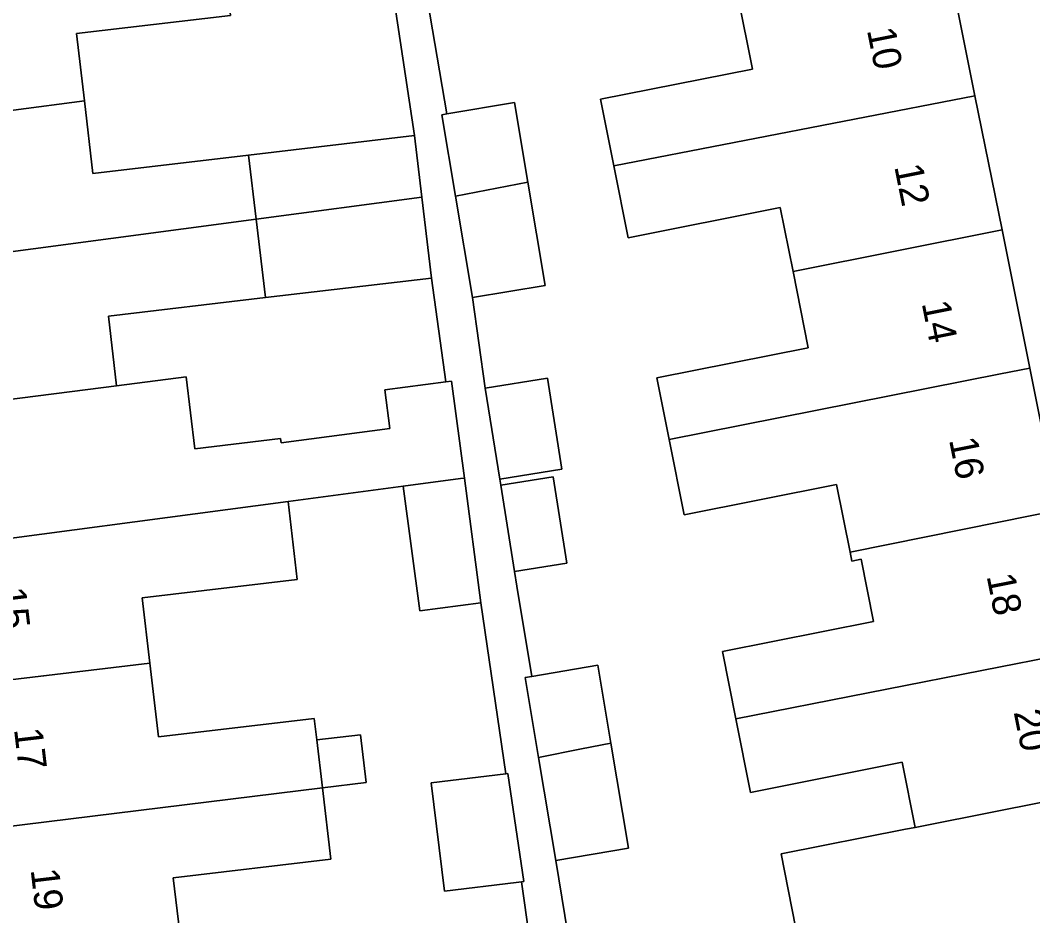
# Model space of a CAD drawing. Extents: x 162250 to 162661, y 380743 to 381606.
# Drawn here: x 162465.47 to 162501.13, y 381060.4 to 381091.94 of the extents above; entities that cross this region are included whole.
import ezdxf

# ---------------------------------------------------------------- set-up
doc = ezdxf.new("R2010")
doc.units = 0
for name, color, linetype in [('IMGEO_Erf', 7, 'Continuous'), ('IMGEO_Pand', 7, 'Continuous'), ('IMGEO_Pand_nummerreeks', 7, 'Continuous'), ('IMGEO_Voetpad_open', 7, 'Continuous')]:
    doc.layers.add(name, color=color, linetype=linetype)

msp = doc.modelspace()

# ---------------------------------------------------------------- linework, layer by layer
at = {"layer": 'IMGEO_Erf'}
for points in [[(162512.477, 381039.235), (162507.87, 381062.342), (162500, 381101.818), (162497.47, 381114.509), (162494.531, 381113.923), (162495.525, 381108.936), (162496.47, 381104.194), (162497.44, 381099.325), (162498.405, 381094.487), (162498.502, 381093.999), (162498.166, 381093.932), (162499.093, 381089.278), (162500.054, 381084.558), (162501.023, 381079.693), (162502.022, 381074.683), (162502.37, 381074.753), (162503.351, 381069.829), (162504.321, 381064.962), (162504.398, 381064.577), (162504.062, 381064.51), (162504.982, 381059.893)], [(162479.736, 381093.135), (162480.489, 381088.647), (162482.879, 381089.048), (162483.351, 381086.235), (162483.959, 381082.603), (162481.397, 381082.174), (162481.845, 381078.988), (162484.037, 381079.338), (162484.55, 381076.127), (162482.358, 381075.776), (162482.392, 381075.566), (162484.24, 381075.861), (162484.725, 381072.823), (162482.877, 381072.528), (162482.96, 381072.01), (162483.492, 381068.833), (162485.813, 381069.222), (162486.273, 381066.477), (162486.893, 381062.777), (162484.331, 381062.348), (162485.396, 381055.893)], [(162492.778, 381060.013), (162492.266, 381062.582), (162496.648, 381063.447), (162496.987, 381063.514), (162496.529, 381065.81), (162491.188, 381064.746), (162490.671, 381067.34), (162490.199, 381069.707), (162495.52, 381070.768), (162495.083, 381072.96), (162494.759, 381072.895), (162494.697, 381073.204), (162494.222, 381075.589), (162488.857, 381074.52), (162488.329, 381077.17), (162487.896, 381079.344), (162493.224, 381080.406), (162492.688, 381083.097), (162492.24, 381085.345), (162486.885, 381084.277), (162486.378, 381086.82), (162485.911, 381089.161), (162491.255, 381090.226), (162490.741, 381092.802)], [(162483.41, 381059.609), (162483.122, 381061.593), (162482.941, 381061.571), (162480.407, 381061.26), (162479.938, 381065.079), (162482.569, 381065.402), (162481.695, 381071.428), (162479.543, 381071.143), (162478.961, 381075.532), (162474.903, 381074.994), (162475.229, 381072.24), (162469.762, 381071.594), (162470.034, 381069.296), (162470.34, 381066.703), (162475.828, 381067.352), (162475.918, 381066.591), (162477.449, 381066.772), (162477.648, 381065.092), (162476.118, 381064.904), (162476.415, 381062.39), (162470.858, 381061.733), (162471.133, 381059.41)]]:
    msp.add_lwpolyline(points, dxfattribs=at)
for points in [[(162478.256, 381095.214), (162474.895, 381094.817), (162474.848, 381095.215), (162472.545, 381094.942), (162472.879, 381092.116), (162467.448, 381091.474), (162467.728, 381089.103), (162468.031, 381086.541), (162473.512, 381087.189), (162479.361, 381087.881)], [(162479.954, 381082.863), (162474.105, 381082.172), (162468.573, 381081.518), (162468.863, 381079.068), (162471.318, 381079.383), (162471.617, 381076.852), (162474.641, 381077.209), (162474.659, 381077.061), (162478.486, 381077.568), (162478.307, 381078.92), (162480.465, 381079.205)]]:
    msp.add_lwpolyline(points, close=True, dxfattribs=at)
at = {"layer": 'IMGEO_Pand'}
for points in [[(162460.216, 381088.123), (162467.728, 381089.103), (162467.448, 381091.474), (162472.879, 381092.116), (162472.545, 381094.942), (162459.616, 381093.204)], [(162486.378, 381086.82), (162499.093, 381089.278), (162498.166, 381093.932), (162498.502, 381093.999), (162498.405, 381094.487), (162491.03, 381093.044), (162491.065, 381092.867), (162490.741, 381092.802), (162491.255, 381090.226), (162485.911, 381089.161)], [(162486.378, 381086.82), (162486.885, 381084.277), (162492.24, 381085.345), (162492.688, 381083.097), (162500.054, 381084.558), (162499.093, 381089.278)], [(162473.778, 381084.938), (162473.512, 381087.189), (162468.031, 381086.541), (162467.728, 381089.103), (162460.216, 381088.123), (162460.795, 381083.216)], [(162482.879, 381089.048), (162480.489, 381088.647), (162480.317, 381088.618), (162480.799, 381085.742), (162483.351, 381086.235)], [(162479.361, 381087.881), (162473.512, 381087.189), (162473.778, 381084.938), (162479.617, 381085.712)], [(162483.351, 381086.235), (162480.799, 381085.742), (162481.397, 381082.174), (162483.959, 381082.603)], [(162479.617, 381085.712), (162473.778, 381084.938), (162474.105, 381082.172), (162479.954, 381082.863)], [(162468.573, 381081.518), (162474.105, 381082.172), (162473.778, 381084.938), (162460.795, 381083.216), (162461.397, 381078.111), (162468.408, 381079.01), (162468.863, 381079.068)], [(162488.329, 381077.17), (162500, 381079.489), (162501.023, 381079.693), (162500.054, 381084.558), (162492.688, 381083.097), (162493.224, 381080.406), (162487.896, 381079.344)], [(162488.329, 381077.17), (162488.857, 381074.52), (162494.222, 381075.589), (162494.697, 381073.204), (162500, 381074.272), (162502.022, 381074.683), (162501.023, 381079.693), (162500, 381079.489)], [(162471.318, 381079.383), (162468.863, 381079.068), (162468.408, 381079.01), (162461.397, 381078.111), (162461.968, 381073.281), (162474.903, 381074.994), (162478.961, 381075.532), (162480.971, 381075.798), (162481.114, 381075.817), (162480.662, 381079.231), (162480.465, 381079.205), (162478.307, 381078.92), (162478.486, 381077.568), (162474.659, 381077.061), (162474.641, 381077.209), (162471.617, 381076.852)], [(162481.845, 381078.988), (162482.358, 381075.776), (162484.55, 381076.127), (162484.037, 381079.338)], [(162481.114, 381075.817), (162480.971, 381075.798), (162478.961, 381075.532), (162479.543, 381071.143), (162481.695, 381071.428)], [(162484.24, 381075.861), (162482.392, 381075.566), (162482.877, 381072.528), (162484.725, 381072.823)], [(162474.903, 381074.994), (162461.968, 381073.281), (162462.543, 381068.404), (162470.034, 381069.296), (162469.762, 381071.594), (162475.229, 381072.24)], [(162490.671, 381067.34), (162500, 381069.171), (162503.351, 381069.829), (162502.37, 381074.753), (162502.022, 381074.683), (162500, 381074.272), (162494.697, 381073.204), (162494.759, 381072.895), (162495.083, 381072.96), (162495.52, 381070.768), (162490.199, 381069.707)], [(162503.351, 381069.829), (162500, 381069.171), (162490.671, 381067.34), (162491.188, 381064.746), (162496.529, 381065.81), (162496.987, 381063.514), (162500, 381064.109), (162504.321, 381064.962)], [(162475.828, 381067.352), (162470.34, 381066.703), (162470.034, 381069.296), (162462.543, 381068.404), (162463.144, 381063.31), (162476.118, 381064.904), (162475.918, 381066.591)], [(162485.813, 381069.222), (162483.492, 381068.833), (162483.251, 381068.793), (162483.723, 381065.976), (162485.243, 381066.275), (162486.273, 381066.477)], [(162475.918, 381066.591), (162476.118, 381064.904), (162477.648, 381065.092), (162477.449, 381066.772)], [(162486.273, 381066.477), (162485.243, 381066.275), (162483.723, 381065.976), (162484.331, 381062.348), (162486.893, 381062.777)], [(162482.569, 381065.402), (162479.938, 381065.079), (162480.407, 381061.26), (162482.941, 381061.571), (162483.122, 381061.593), (162483.21, 381061.604), (162482.645, 381065.411)], [(162471.133, 381059.41), (162470.858, 381061.733), (162476.415, 381062.39), (162476.118, 381064.904), (162463.144, 381063.31), (162463.71, 381058.519)], [(162504.062, 381064.51), (162504.398, 381064.577), (162504.321, 381064.962), (162500, 381064.109), (162496.987, 381063.514), (162496.648, 381063.447), (162492.266, 381062.582), (162492.778, 381060.013), (162491.836, 381059.825), (162492.307, 381057.464), (162500, 381058.938), (162504.982, 381059.893)]]:
    msp.add_lwpolyline(points, close=True, dxfattribs=at)
at = {"layer": 'IMGEO_Voetpad_open'}
for points in [[(162465.371, 381108.918), (162475.736, 381110.143), (162475.872, 381110.159), (162476.332, 381107.648), (162477.953, 381097.785), (162478.256, 381095.214), (162479.361, 381087.881), (162479.617, 381085.712), (162479.954, 381082.863), (162480.465, 381079.205), (162480.662, 381079.231), (162481.114, 381075.817), (162481.695, 381071.428), (162482.569, 381065.402), (162482.645, 381065.411), (162483.21, 381061.604), (162483.122, 381061.593), (162483.41, 381059.609)], [(162485.396, 381055.893), (162484.331, 381062.348), (162483.723, 381065.976), (162483.251, 381068.793), (162483.492, 381068.833), (162482.96, 381072.01), (162482.877, 381072.528), (162482.392, 381075.566), (162482.358, 381075.776), (162481.845, 381078.988), (162481.397, 381082.174), (162480.799, 381085.742), (162480.317, 381088.618), (162480.489, 381088.647), (162479.736, 381093.135)]]:
    msp.add_lwpolyline(points, dxfattribs=at)

# ---------------------------------------------------------------- texts
at = {"layer": 'IMGEO_Pand_nummerreeks'}
for s, rotation, p in [('10', 281.3277, (162495.287, 381091.599)), ('12', 281.3277, (162496.25, 381086.793)), ('14', 281.3277, (162497.215, 381081.978)), ('16', 281.3277, (162498.179, 381077.166)), ('18', 281.2674, (162499.501, 381072.369)), ('15', 276.7316, (162464.665, 381071.923)), ('20', 281.2699, (162500.456, 381067.577)), ('17', 276.732, (162465.249, 381066.972)), ('19', 276.7316, (162465.834, 381062.021))]:
    msp.add_text(s, height=1, rotation=rotation, dxfattribs=at).set_placement(p)

doc.saveas('drawing.dxf')
